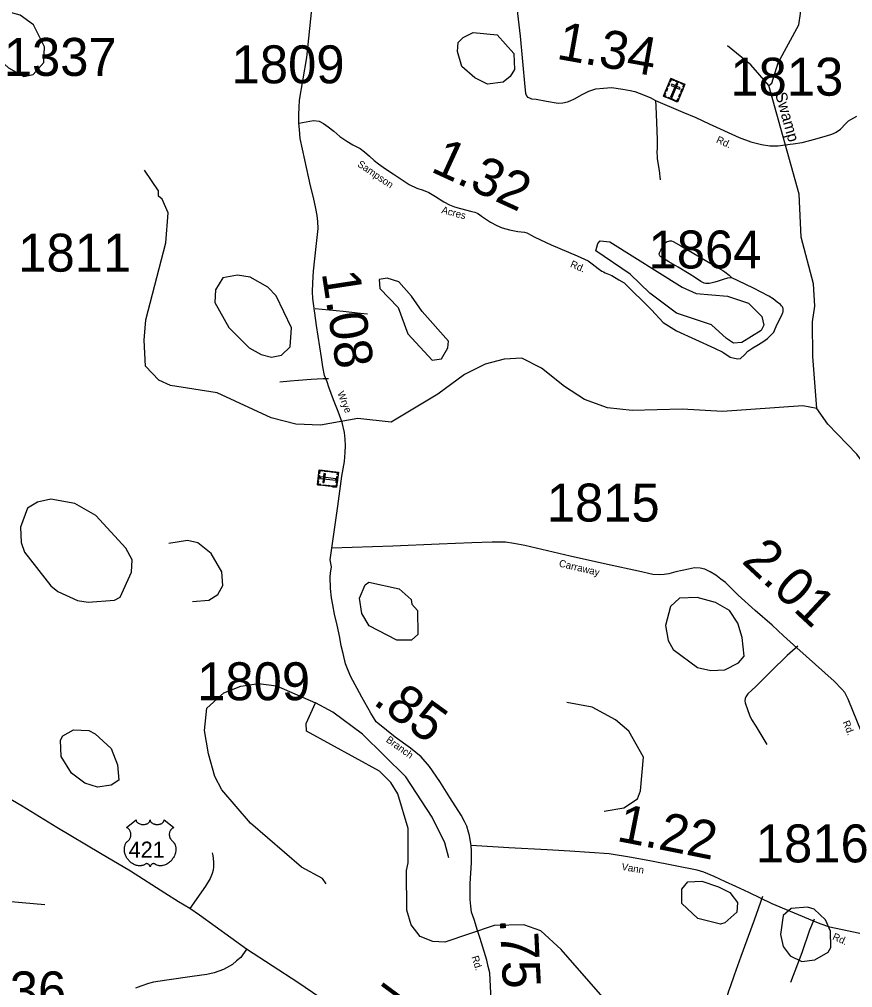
# Model space of a CAD drawing. Extents: x 2093524 to 2270757, y 289120 to 570408.
# Drawn here: x 2166716 to 2177691, y 503417 to 516177 of the extents above; entities that cross this region are included whole.
import ezdxf

# ---------------------------------------------------------------- set-up
doc = ezdxf.new("R2010")
doc.units = 0
for name, color, linetype in [('Exist Cultural Cemetery CELL', 7, 'Continuous'), ('Exist Hydrographic Creek Single Shore', 7, 'Continuous'), ('Exist Hydrographic Misc Water Feature', 7, 'Continuous'), ('Exist Hydrographic Pond Under 1500 Sq Ft', 7, 'Continuous'), ('Exist Hydrographic Swamp Label', 7, 'Continuous'), ('Exist Road Non-System Type 51', 7, 'Continuous'), ('Exist Road Primary US Attributed', 7, 'Continuous'), ('Exist Road Primary US Mileage Hundredths English Label', 7, 'Continuous'), ('Exist Road Primary US Shield CELL', 7, 'Continuous'), ('Exist Road Primary US Shield Number Label', 7, 'Continuous'), ('Exist Road Secondary Mileage Hundredths English Label', 7, 'Continuous'), ('Exist Road Secondary Type 51 Attributed', 7, 'Continuous'), ('Exist Road Secondary Type 51 Label', 7, 'Continuous'), ('Exist Road Secondary Type 51 Number Label', 7, 'Continuous')]:
    doc.layers.add(name, color=color, linetype=linetype)

msp = doc.modelspace()

# ---------------------------------------------------------------- linework, layer by layer
at = {"layer": 'Exist Cultural Cemetery CELL'}
for points in [[(2175298, 515399), (2175482, 515322), (2175382, 515087), (2175199, 515165)], [(2175281, 515360), (2175292, 515355), (2175304, 515385), (2175342, 515369), (2175346, 515379), (2175298, 515399)], [(2175226, 515229), (2175243, 515269), (2175253, 515265), (2175237, 515225)], [(2175252, 515291), (2175269, 515331), (2175280, 515327), (2175263, 515287)], [(2175387, 515330), (2175370, 515337), (2175291, 515151), (2175308, 515143)], [(2175309, 515321), (2175302, 515304), (2175410, 515258), (2175418, 515275)], [(2175367, 515370), (2175414, 515350), (2175410, 515340), (2175362, 515360)], [(2175426, 515219), (2175443, 515259), (2175453, 515254), (2175436, 515214)], [(2175465, 515282), (2175454, 515286), (2175467, 515316), (2175429, 515332), (2175434, 515342), (2175482, 515322)], [(2175229, 515152), (2175234, 515163), (2175213, 515171), (2175229, 515209), (2175219, 515213), (2175199, 515165)], [(2175256, 515153), (2175334, 515120), (2175330, 515110), (2175252, 515143)], [(2175351, 515100), (2175356, 515111), (2175376, 515102), (2175392, 515139), (2175402, 515135), (2175382, 515087)], [(2175400, 515158), (2175417, 515198), (2175427, 515194), (2175410, 515154)], [(2170641, 510042), (2170665, 510240), (2170917, 510209), (2170894, 510012)], [(2170650, 510116), (2170656, 510167), (2170667, 510166), (2170661, 510114)], [(2170708, 510235), (2170706, 510223), (2170674, 510227), (2170670, 510187), (2170659, 510188), (2170665, 510240)], [(2170713, 510074), (2170732, 510072), (2170746, 510189), (2170727, 510191)], [(2170779, 510215), (2170736, 510220), (2170737, 510231), (2170780, 510226)], [(2170844, 510207), (2170801, 510212), (2170803, 510223), (2170846, 510218)], [(2170914, 510176), (2170902, 510178), (2170905, 510200), (2170865, 510204), (2170866, 510215), (2170917, 510209)], [(2170889, 510070), (2170899, 510154), (2170911, 510153), (2170901, 510069)], [(2170684, 510037), (2170685, 510048), (2170653, 510052), (2170658, 510092), (2170647, 510094), (2170641, 510042)], [(2170683, 510147), (2170681, 510128), (2170882, 510104), (2170884, 510123)], [(2170758, 510028), (2170715, 510033), (2170716, 510044), (2170759, 510039)], [(2170824, 510020), (2170781, 510025), (2170783, 510036), (2170826, 510031)], [(2170898, 510044), (2170886, 510046), (2170884, 510024), (2170843, 510029), (2170842, 510018), (2170894, 510012)]]:
    msp.add_lwpolyline(points, close=True, dxfattribs=at)
at = {"layer": 'Exist Hydrographic Creek Single Shore'}
for points in [[(2176587, 515304), (2176628, 515336), (2176710, 515603), (2176982, 516106), (2177006, 516253), (2176988, 516562), (2176885, 517020), (2176826, 517179), (2176591, 517501), (2176440, 517777), (2176270, 518259), (2176227, 518516), (2176266, 519023), (2176157, 519232), (2176139, 519374), (2176180, 519644), (2176617, 520358), (2176608, 520434), (2176407, 520657), (2176288, 521008), (2176196, 521147), (2174530, 521131)], [(2176587, 515304), (2176349, 515576), (2176043, 515828)], [(2177219, 511050), (2177166, 511733), (2177163, 512189), (2177195, 512398), (2177176, 512691), (2177015, 513307), (2176987, 513872), (2176587, 515304)], [(2177219, 511050), (2177037, 511083), (2175978, 511009), (2175445, 511040), (2174787, 511020), (2174462, 511059), (2174161, 511167), (2173894, 511340), (2173592, 511579), (2173333, 511712), (2173100, 511700), (2172851, 511633), (2172577, 511497), (2172228, 511239), (2171614, 510867), (2171172, 510916), (2170681, 510830), (2170356, 510843), (2170031, 510925), (2169321, 511255), (2168704, 511352), (2168554, 511424), (2168378, 511608), (2168359, 511950), (2168382, 512215), (2168643, 513233), (2168674, 513626), (2168598, 513808), (2168548, 513848), (2168548, 513917), (2168363, 514190)], [(2179819, 505714), (2179201, 506697), (2179042, 507061), (2178973, 507229), (2178632, 508574), (2178565, 508776), (2178203, 509406), (2177950, 509920), (2177874, 510269), (2177747, 510446), (2177362, 510844), (2177219, 511050)], [(2177276, 501011), (2176799, 501359), (2176088, 502062), (2175461, 502517), (2174774, 502971), (2174464, 503220), (2173852, 503917), (2173584, 504166), (2173359, 504246), (2172969, 504237), (2172319, 504017), (2172161, 504024), (2171994, 504089), (2171876, 504246), (2171817, 504437), (2171814, 504962), (2171838, 505063), (2171836, 505513), (2171700, 505972), (2171607, 506121), (2171457, 506268), (2170496, 506796), (2170495, 506898), (2170618, 507171)], [(2167052, 504507), (2166401, 504566), (2165726, 504671), (2165325, 504860), (2165191, 505118), (2165081, 505291), (2164871, 505649), (2164660, 506146), (2164365, 506686), (2164114, 506928), (2163914, 506994), (2163731, 506968), (2163290, 506747), (2162799, 506760), (2162383, 506726), (2162208, 506635), (2161893, 506349), (2161753, 506262)]]:
    msp.add_lwpolyline(points, dxfattribs=at)
at = {"layer": 'Exist Hydrographic Misc Water Feature'}
for points in [[(2168995, 508506), (2169211, 508521), (2169328, 508597), (2169394, 508714), (2169384, 508898), (2169241, 509137), (2169065, 509278), (2168932, 509311), (2168682, 509270)], [(2170757, 504783), (2170707, 504856), (2170431, 505006), (2169761, 505584), (2169384, 506025), (2169291, 506197), (2169206, 506497), (2169155, 506807), (2169186, 507098), (2169410, 507300), (2169634, 507391), (2169867, 507425), (2170101, 507394), (2170618, 507171)], [(2172371, 505125), (2172320, 505323), (2172151, 505664), (2171807, 506196), (2171237, 506758), (2170844, 507048), (2170618, 507171)], [(2174417, 505743), (2174675, 505787), (2174857, 505905), (2174898, 506012), (2174938, 506454), (2174744, 506796), (2174569, 506944), (2174260, 507111), (2173927, 507173)]]:
    msp.add_lwpolyline(points, dxfattribs=at)
at = {"layer": 'Exist Hydrographic Pond Under 1500 Sq Ft'}
for points in [[(2166773, 515422), (2166898, 515449), (2167039, 515607), (2167046, 515814), (2166903, 516105), (2166727, 516230), (2166552, 516280), (2166377, 516237), (2166270, 516069), (2166279, 515885), (2166363, 515729), (2166573, 515538), (2166773, 515422)], [(2172880, 515323), (2172713, 515405), (2172545, 515556), (2172486, 515754), (2172494, 515872), (2172560, 515939), (2172693, 516005), (2173009, 515973), (2173228, 515726), (2173237, 515516), (2173179, 515425), (2173088, 515351), (2172880, 515323)], [(2176231, 511919), (2176123, 511908), (2176031, 511969), (2175830, 512150), (2175371, 512304), (2175020, 512570), (2174760, 512818), (2174308, 513126), (2174333, 513224), (2174366, 513259), (2174491, 513243), (2175444, 512647), (2175628, 512564), (2176044, 512527), (2176320, 512436), (2176496, 512262), (2176521, 512146), (2176488, 512078), (2176231, 511919)], [(2170035, 511726), (2170168, 511752), (2170284, 511862), (2170299, 512111), (2170097, 512535), (2169988, 512648), (2169754, 512781), (2169587, 512807), (2169396, 512772), (2169297, 512613), (2169289, 512446), (2169474, 512114), (2169742, 511850), (2169901, 511758), (2170035, 511726)], [(2172151, 511686), (2172276, 511704), (2172358, 511846), (2172366, 511938), (2172022, 512329), (2171879, 512528), (2171712, 512719), (2171561, 512768), (2171453, 512750), (2171462, 512632), (2171705, 512378), (2171832, 512034), (2172151, 511686)], [(2167621, 508497), (2167970, 508523), (2168045, 508564), (2168193, 508892), (2168200, 509056), (2168116, 509206), (2167722, 509637), (2167447, 509796), (2167130, 509852), (2166955, 509816), (2166822, 509734), (2166732, 509483), (2166741, 509282), (2166784, 509157), (2167128, 508711), (2167220, 508636), (2167479, 508520), (2167621, 508497)], [(2171688, 507996), (2171321, 508183), (2171228, 508349), (2171194, 508550), (2171268, 508726), (2171318, 508758), (2171718, 508671), (2171877, 508530), (2171886, 508471), (2171961, 508387), (2171963, 508072), (2171880, 507995), (2171688, 507996)], [(2175823, 507594), (2176006, 507604), (2176188, 507695), (2176263, 507786), (2176237, 508029), (2176177, 508220), (2176068, 508387), (2175884, 508492), (2175642, 508559), (2175409, 508547), (2175293, 508438), (2175228, 508190), (2175262, 507989), (2175329, 507873), (2175648, 507634), (2175823, 507594)], [(2167743, 506058), (2167576, 506113), (2167400, 506245), (2167265, 506461), (2167256, 506677), (2167289, 506736), (2167430, 506812), (2167630, 506804), (2167714, 506763), (2167923, 506566), (2168008, 506351), (2168025, 506150), (2167926, 506083), (2167743, 506058)], [(2175951, 504253), (2175650, 504327), (2175440, 504525), (2175439, 504716), (2175522, 504809), (2175706, 504818), (2175922, 504745), (2176072, 504670), (2176173, 504537), (2176165, 504412), (2176008, 504271), (2175951, 504253)], [(2177020, 503759), (2177194, 503785), (2177369, 503886), (2177402, 503945), (2177401, 504161), (2177332, 504310), (2177182, 504451), (2177098, 504475), (2176882, 504460), (2176774, 504367), (2176742, 504115), (2176777, 503957), (2176869, 503834), (2177020, 503759)]]:
    msp.add_lwpolyline(points, dxfattribs=at)
at = {"layer": 'Exist Road Non-System Type 51'}
for points in [[(2175096, 515108), (2175098, 515034), (2175107, 514816), (2175115, 514594), (2175115, 514498), (2175112, 514412), (2175116, 514378), (2175117, 514340), (2175142, 514187), (2175155, 514063)], [(2176868, 514530), (2176909, 514536), (2177026, 514555), (2177110, 514576), (2177195, 514598), (2177268, 514621), (2177346, 514641), (2177419, 514665), (2177447, 514678), (2177474, 514691), (2177531, 514730), (2177603, 514804), (2177636, 514838), (2177665, 514859), (2177748, 514903)], [(2176098, 512770), (2176042, 512765), (2175984, 512749), (2175918, 512728), (2175874, 512715), (2175822, 512701), (2175802, 512697), (2175774, 512696), (2175756, 512698), (2175736, 512702), (2175692, 512724), (2175621, 512769), (2175539, 512822), (2175394, 512909), (2175271, 512980), (2175198, 513026), (2175163, 513049), (2175151, 513061), (2175147, 513071), (2175142, 513087), (2175146, 513099), (2175164, 513135), (2175198, 513193), (2175223, 513229), (2175234, 513239), (2175247, 513248), (2175269, 513254), (2175285, 513258), (2175307, 513258), (2175329, 513250), (2175428, 513191), (2175919, 512902), (2175979, 512866), (2176007, 512850), (2176063, 512807), (2176098, 512770)], [(2176377, 511847), (2176449, 511891), (2176508, 511927), (2176571, 511972), (2176605, 512004), (2176651, 512056), (2176672, 512099), (2176696, 512161), (2176757, 512279), (2176771, 512315), (2176774, 512324), (2176776, 512333), (2176777, 512348), (2176776, 512366), (2176772, 512377), (2176768, 512387), (2176763, 512393), (2176754, 512403), (2176739, 512417), (2176695, 512451), (2176643, 512493), (2176586, 512530), (2176387, 512634), (2176184, 512732), (2176098, 512770)], [(2176406, 511864), (2176508, 511927), (2176571, 511972), (2176605, 512004), (2176651, 512056), (2176672, 512099), (2176696, 512161), (2176757, 512279), (2176771, 512315), (2176774, 512324), (2176776, 512333), (2176777, 512348), (2176776, 512366), (2176772, 512377), (2176768, 512387), (2176763, 512393), (2176754, 512403), (2176739, 512417), (2176695, 512451), (2176643, 512493), (2176586, 512530), (2176387, 512634), (2176184, 512732), (2176098, 512770)], [(2171302, 512292), (2171208, 512301), (2170980, 512327), (2170613, 512364)], [(2170786, 511438), (2170718, 511439), (2170558, 511430), (2170394, 511418), (2170282, 511409), (2170144, 511396)], [(2176969, 507916), (2176828, 507793), (2176618, 507589), (2176416, 507385), (2176310, 507290), (2176283, 507248), (2176275, 507228), (2176273, 507196), (2176276, 507170), (2176305, 507082), (2176331, 507005), (2176358, 506949), (2176414, 506861), (2176561, 506622)], [(2169253, 505195), (2169263, 505159), (2169274, 505075), (2169274, 505009), (2169269, 504965), (2169257, 504921), (2169228, 504855), (2169165, 504754), (2168961, 504458)], [(2176505, 504616), (2176392, 504305), (2176219, 503826), (2176131, 503581), (2176076, 503427), (2176055, 503370), (2176018, 503234), (2176001, 503162), (2175997, 503110), (2175997, 503068), (2176004, 503036), (2176032, 502960)], [(2177182, 504318), (2177122, 504172), (2177020, 503877), (2176874, 503484)]]:
    msp.add_lwpolyline(points, dxfattribs=at)
at = {"layer": 'Exist Road Primary US Attributed'}
for points in [[(2169709, 503922), (2169088, 504371), (2168961, 504458), (2168811, 504549), (2168633, 504663), (2168178, 504951), (2167784, 505182), (2167208, 505528), (2166754, 505810), (2166313, 506062), (2165788, 506365), (2165344, 506615), (2165217, 506684), (2164837, 506899), (2164412, 507153), (2163923, 507429)], [(2172825, 501394), (2172101, 502237), (2172028, 502313), (2171892, 502434), (2171526, 502697), (2171204, 502937), (2170868, 503156), (2170383, 503485), (2169709, 503922)]]:
    msp.add_lwpolyline(points, dxfattribs=at)
at = {"layer": 'Exist Road Primary US Shield CELL'}
msp.add_lwpolyline([(2168254, 505628), (2168254, 505622), (2168255, 505616), (2168256, 505613), (2168259, 505607), (2168264, 505599), (2168271, 505592), (2168279, 505586), (2168284, 505582), (2168293, 505578), (2168302, 505573), (2168314, 505570), (2168325, 505568), (2168337, 505567), (2168349, 505566), (2168363, 505567), (2168377, 505570), (2168384, 505572), (2168392, 505574), (2168399, 505577), (2168406, 505581), (2168412, 505585), (2168417, 505589), (2168424, 505595), (2168429, 505602), (2168432, 505606), (2168434, 505610), (2168436, 505617), (2168437, 505621), (2168438, 505628), (2168438, 505622), (2168439, 505618), (2168440, 505615), (2168441, 505611), (2168444, 505605), (2168447, 505601), (2168453, 505594), (2168456, 505591), (2168460, 505588), (2168468, 505582), (2168479, 505577), (2168484, 505575), (2168489, 505573), (2168495, 505571), (2168502, 505569), (2168509, 505568), (2168516, 505567), (2168523, 505566), (2168528, 505566), (2168535, 505566), (2168542, 505567), (2168548, 505568), (2168556, 505569), (2168561, 505570), (2168569, 505572), (2168576, 505575), (2168582, 505577), (2168590, 505581), (2168597, 505585), (2168601, 505589), (2168607, 505594), (2168612, 505601), (2168615, 505605), (2168618, 505610), (2168620, 505615), (2168621, 505620), (2168622, 505624), (2168622, 505628), (2168750, 505526), (2168747, 505524), (2168740, 505521), (2168735, 505518), (2168726, 505512), (2168722, 505508), (2168718, 505505), (2168715, 505501), (2168712, 505497), (2168708, 505492), (2168705, 505487), (2168701, 505481), (2168699, 505476), (2168695, 505466), (2168693, 505459), (2168692, 505454), (2168690, 505442), (2168690, 505437), (2168690, 505431), (2168690, 505426), (2168691, 505420), (2168692, 505415), (2168693, 505410), (2168694, 505403), (2168697, 505396), (2168699, 505389), (2168705, 505378), (2168713, 505367), (2168718, 505360), (2168724, 505355), (2168732, 505348), (2168736, 505344), (2168741, 505340), (2168749, 505330), (2168752, 505326), (2168755, 505321), (2168758, 505316), (2168761, 505310), (2168764, 505305), (2168768, 505294), (2168772, 505284), (2168773, 505278), (2168776, 505266), (2168777, 505259), (2168778, 505247), (2168778, 505232), (2168776, 505218), (2168774, 505201), (2168772, 505192), (2168768, 505180), (2168765, 505170), (2168759, 505155), (2168754, 505145), (2168747, 505132), (2168742, 505125), (2168737, 505117), (2168730, 505108), (2168722, 505098), (2168713, 505087), (2168705, 505080), (2168695, 505071), (2168689, 505066), (2168681, 505059), (2168669, 505051), (2168657, 505044), (2168647, 505039), (2168638, 505035), (2168627, 505031), (2168608, 505026), (2168601, 505024), (2168593, 505023), (2168585, 505022), (2168578, 505022), (2168568, 505022), (2168558, 505023), (2168548, 505024), (2168538, 505026), (2168528, 505029), (2168519, 505033), (2168509, 505038), (2168494, 505048), (2168489, 505050), (2168486, 505051), (2168480, 505051), (2168474, 505050), (2168468, 505047), (2168465, 505046), (2168460, 505042), (2168457, 505040), (2168452, 505035), (2168449, 505032), (2168447, 505029), (2168442, 505022), (2168441, 505019), (2168439, 505014), (2168438, 505008), (2168436, 505016), (2168433, 505021), (2168430, 505026), (2168428, 505030), (2168423, 505035), (2168419, 505039), (2168414, 505043), (2168409, 505046), (2168405, 505048), (2168401, 505050), (2168396, 505051), (2168393, 505051), (2168390, 505051), (2168385, 505050), (2168379, 505046), (2168374, 505042), (2168368, 505038), (2168361, 505035), (2168356, 505032), (2168349, 505030), (2168342, 505027), (2168334, 505025), (2168326, 505024), (2168319, 505022), (2168311, 505022), (2168304, 505022), (2168297, 505022), (2168290, 505022), (2168283, 505023), (2168273, 505024), (2168265, 505026), (2168256, 505028), (2168248, 505031), (2168238, 505035), (2168226, 505040), (2168218, 505044), (2168206, 505051), (2168190, 505062), (2168179, 505071), (2168171, 505078), (2168159, 505091), (2168151, 505099), (2168140, 505114), (2168133, 505124), (2168128, 505132), (2168121, 505144), (2168118, 505152), (2168113, 505164), (2168109, 505174), (2168106, 505184), (2168104, 505190), (2168102, 505201), (2168100, 505209), (2168099, 505220), (2168098, 505231), (2168098, 505241), (2168098, 505250), (2168099, 505260), (2168101, 505271), (2168103, 505280), (2168105, 505287), (2168107, 505295), (2168111, 505304), (2168115, 505312), (2168119, 505319), (2168124, 505327), (2168129, 505333), (2168136, 505341), (2168143, 505347), (2168149, 505352), (2168157, 505359), (2168160, 505364), (2168165, 505370), (2168169, 505376), (2168172, 505381), (2168176, 505388), (2168178, 505394), (2168181, 505403), (2168182, 505409), (2168184, 505416), (2168185, 505424), (2168185, 505433), (2168185, 505441), (2168184, 505450), (2168182, 505458), (2168180, 505465), (2168177, 505474), (2168174, 505480), (2168169, 505489), (2168164, 505497), (2168158, 505503), (2168153, 505509), (2168147, 505513), (2168142, 505517), (2168135, 505521), (2168129, 505524), (2168125, 505525)], close=True, dxfattribs=at)
at = {"layer": 'Exist Road Secondary Type 51 Attributed'}
for points in [[(2170396, 514810), (2170395, 514925), (2170401, 515015), (2170407, 515113), (2170500, 515673), (2170556, 516185), (2170609, 516693), (2170663, 517200), (2170711, 517620), (2170750, 517933), (2170791, 518243), (2170809, 518381)], [(2173237, 516595), (2173311, 515954), (2173371, 515286), (2173380, 515205), (2173390, 515179), (2173396, 515167), (2173407, 515151), (2173435, 515141), (2173459, 515131), (2173521, 515124), (2173659, 515099), (2173811, 515072), (2173872, 515077), (2173937, 515088), (2173971, 515104), (2174029, 515131), (2174129, 515187), (2174218, 515230), (2174308, 515259), (2174410, 515270), (2174516, 515277), (2174662, 515258), (2174762, 515241), (2174821, 515227), (2174879, 515206), (2175023, 515145), (2175096, 515108), (2175455, 514955), (2175624, 514885), (2175803, 514802), (2176195, 514620), (2176349, 514563), (2176492, 514529), (2176599, 514512), (2176646, 514508), (2176678, 514508), (2176708, 514510), (2176773, 514517), (2176868, 514530)], [(2170396, 514810), (2170590, 514845), (2170666, 514834), (2170721, 514803), (2170783, 514761), (2170856, 514702), (2170938, 514631), (2171027, 514570), (2171109, 514524), (2171206, 514475), (2171262, 514432), (2171325, 514372), (2171389, 514315), (2171446, 514271), (2171538, 514208), (2171641, 514139), (2171746, 514070), (2171849, 514001), (2171949, 513954), (2172033, 513927), (2172110, 513895), (2172198, 513844), (2172305, 513773), (2172379, 513733), (2172448, 513708), (2172526, 513685), (2172676, 513645), (2172714, 513635), (2172738, 513627), (2172756, 513617), (2172775, 513605), (2172803, 513584), (2172923, 513503), (2173006, 513458), (2173074, 513430), (2173172, 513405), (2173281, 513382), (2173367, 513371), (2173398, 513362), (2173419, 513353), (2173449, 513338), (2173505, 513308), (2173718, 513206), (2174064, 513059), (2174209, 512996), (2174261, 512957), (2174338, 512895), (2174388, 512858), (2174410, 512848), (2174432, 512838), (2174517, 512801), (2174613, 512745), (2174682, 512705), (2175041, 512350), (2175197, 512181), (2175372, 512073), (2175870, 511845), (2175983, 511791), (2176079, 511725), (2176176, 511704), (2176214, 511707), (2176268, 511755), (2176312, 511804), (2176377, 511847)], [(2170829, 509210), (2170908, 509762), (2170962, 510156), (2170999, 510350), (2171005, 510471), (2171010, 510556), (2171005, 510643), (2170996, 510733), (2170968, 510863), (2170913, 511010), (2170854, 511161), (2170793, 511328), (2170768, 511401), (2170735, 511485), (2170711, 511597), (2170694, 511722), (2170630, 512142), (2170579, 512498), (2170575, 512584), (2170579, 512703), (2170588, 512860), (2170626, 513182), (2170649, 513419), (2170646, 513515), (2170640, 513593), (2170621, 513684), (2170590, 513830), (2170551, 513985), (2170475, 514324), (2170413, 514608), (2170404, 514726), (2170396, 514810)], [(2177814, 506774), (2177634, 507216), (2177599, 507287), (2177589, 507307), (2177548, 507349), (2177446, 507456), (2176954, 507894), (2176782, 508054), (2176630, 508193), (2176409, 508386), (2176183, 508588), (2176015, 508755), (2175954, 508801), (2175891, 508853), (2175815, 508898), (2175746, 508930), (2175683, 508944), (2175610, 508947), (2175531, 508930), (2175363, 508896), (2175271, 508870), (2175208, 508861), (2175150, 508856), (2175057, 508861), (2174872, 508904), (2174460, 508993), (2173970, 509102), (2173371, 509245), (2173227, 509268), (2173118, 509289), (2172944, 509289), (2172674, 509277), (2172243, 509262), (2171636, 509233), (2170829, 509210)], [(2172667, 505288), (2172657, 505339), (2172645, 505420), (2172632, 505465), (2172608, 505543), (2172580, 505605), (2172535, 505691), (2172386, 505922), (2172252, 506135), (2172117, 506332), (2172006, 506460), (2171937, 506516), (2171867, 506571), (2171665, 506719), (2171439, 506900), (2171415, 506921), (2171345, 507034), (2171225, 507243), (2171076, 507520), (2171013, 507683), (2170981, 507818), (2170954, 507920), (2170937, 508030), (2170902, 508193), (2170864, 508337), (2170843, 508459), (2170826, 508553), (2170815, 508678), (2170810, 508828), (2170813, 508878), (2170825, 508961), (2170808, 509053), (2170829, 509210)], [(2172825, 501394), (2172885, 502280), (2172889, 502490), (2172900, 502867), (2172925, 503343), (2172912, 503610), (2172892, 503695), (2172871, 503779), (2172786, 504062), (2172750, 504170), (2172704, 504316), (2172672, 504410), (2172660, 504492), (2172651, 504577), (2172652, 504711), (2172655, 504791), (2172669, 505063), (2172669, 505215), (2172667, 505288)], [(2178913, 503883), (2178695, 503931), (2178441, 503992), (2178189, 504044), (2178036, 504074), (2177936, 504095), (2177849, 504118), (2177389, 504214), (2177261, 504259), (2177167, 504295), (2176630, 504522), (2176325, 504669), (2176153, 504748), (2176017, 504809), (2175866, 504879), (2175733, 504936), (2175643, 504965), (2175042, 505084), (2174776, 505133), (2174483, 505178), (2173966, 505214), (2173667, 505233), (2173163, 505259), (2172667, 505288)], [(2169709, 503922), (2169632, 503812), (2169577, 503770), (2169524, 503721), (2169404, 503655), (2169281, 503610), (2169183, 503589), (2168990, 503565), (2168657, 503515), (2168484, 503487), (2168415, 503469), (2168316, 503434), (2168245, 503408)]]:
    msp.add_lwpolyline(points, dxfattribs=at)

# ---------------------------------------------------------------- texts
at = {"layer": 'Exist Hydrographic Swamp Label'}
msp.add_text('Swamp', height=150, rotation=285.5746, dxfattribs=at).set_placement((2176669, 515194))
at = {"layer": 'Exist Road Primary US Mileage Hundredths English Label'}
msp.add_text('.77', height=500, rotation=323.2351, dxfattribs=at).set_placement((2171036, 503216))
at = {"layer": 'Exist Road Primary US Shield Number Label'}
msp.add_text('421', height=212.5, dxfattribs=at).set_placement((2168155, 505128))
at = {"layer": 'Exist Road Secondary Mileage Hundredths English Label'}
for s, rotation, p in [('1.34', 349.8477, (2173778, 515659)), ('1.32', 335.3792, (2172118, 514178)), ('1.08', 278.7155, (2170697, 512836)), ('2.01', 317.0385, (2176216, 509024)), ('.85', 324.0496, (2171359, 507163)), ('1.22', 348.8135, (2174570, 505352)), ('.75', 272.8864, (2173041, 504322))]:
    msp.add_text(s, height=500, rotation=rotation, dxfattribs=at).set_placement(p)
at = {"layer": 'Exist Road Secondary Type 51 Label'}
for s, rotation, p in [('Rd.', 335.3383, (2175886, 514558)), ('Sampson', 325.5777, (2171159, 514248)), ('Acres', 344.988, (2172269, 513625)), ('Rd.', 337.0097, (2173963, 512917)), ('Wrye', 291.9225, (2170901, 511254)), ('Carraway', 346.6394, (2173816, 508967)), ('Rd.', 291.8318, (2177557, 506915)), ('Branch', 324.0496, (2171536, 506664)), ('Vann', 350.1216, (2174642, 504968)), ('Rd.', 335.9486, (2177417, 504055)), ('Rd.', 287.1673, (2172670, 503821))]:
    msp.add_text(s, height=95, rotation=rotation, dxfattribs=at).set_placement(p)
at = {"layer": 'Exist Road Secondary Type 51 Number Label'}
for s, p in [('1337', (2166510, 515432)), ('1809', (2169511, 515334)), ('1813', (2176080, 515171)), ('1811', (2166701, 512852)), ('1864', (2175003, 512894)), ('1815', (2173662, 509559)), ('1809', (2169057, 507204)), ('1816', (2176416, 505067)), ('1336', (2165845, 503130))]:
    msp.add_text(s, height=500, dxfattribs=at).set_placement(p)

doc.saveas('drawing.dxf')
